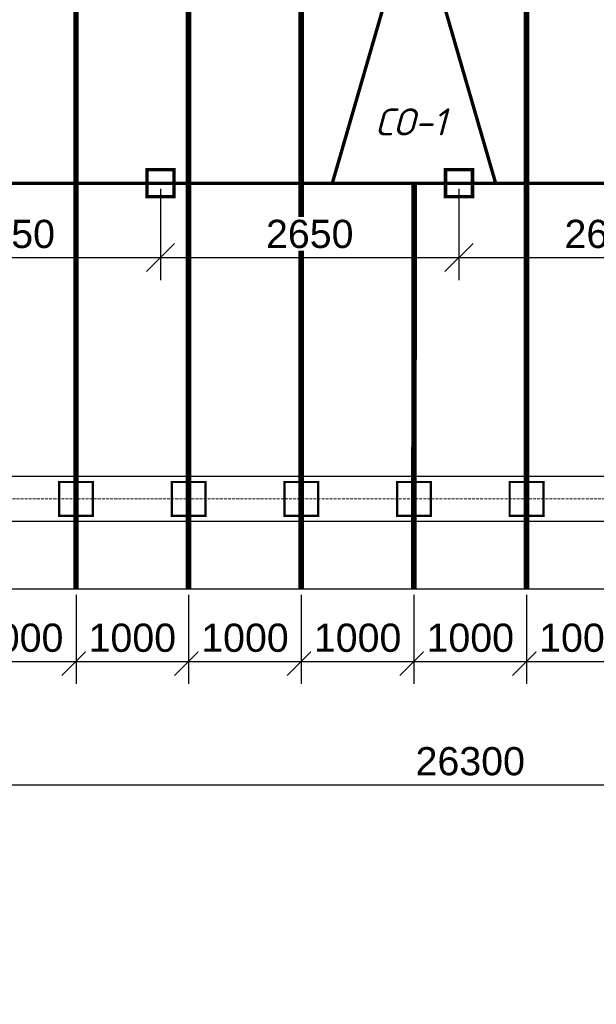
# Model space of a CAD drawing. Header units: millimetres. Extents: x 363306 to 7757304, y 1022887 to 1207196.
# Tile 685 of 1056: x 2369279 to 2374398, y 1065381 to 1074115. Entities that reach past the tile are written whole.
import ezdxf

# ---------------------------------------------------------------- set-up
doc = ezdxf.new("R2010")
doc.units = ezdxf.units.MM
doc.linetypes.add('ACAD_ISO10W100', pattern=[18, 12, -3, 0, -3])
doc.layers.add('0 @ 100', color=7, linetype='Continuous')
doc.layers.add('A3 pdf uchun', color=7, linetype='Continuous')
doc.layers.add('3 Стойка 150x150', color=94, linetype='Continuous', lineweight=30)
doc.styles.add('Arial Gyr', font='arial.ttf')
doc.styles.add('iso', font='isocpeur.TTF')
doc.styles.get("Standard").update_dxf_attribs({"font": 'isocpeui.ttf'})
doc.styles.add('ViTEXT', font='isocpeur.TTF')
doc.styles.add('ГОСТ 2.304', font='isocpeui.ttf')
doc.dimstyles.new('9580548', dxfattribs={"dimtxt": 250, "dimasz": 250, "dimexe": 200, "dimexo": 50, "dimgap": 80, "dimtad": 1, "dimtxsty": 'Arial Gyr', "dimblk": 'OBLIQUE', "dimcen": 2.5, "dimadec": 0, "dimazin": 0, "dimtfac": 1, "dimtmove": 0, "dimatfit": 1, "dimldrblk": 'OBLIQUE', "dimfxl": 0, "dimarcsym": 0})

# ---------------------------------------------------------------- blocks, each defined once
blk = doc.blocks.new('*U2058')
at = {"color": 5, "lineweight": 0, "const_width": 20}
blk.add_lwpolyline([(-150, 150), (150, 150), (150, -150), (-150, -150)], close=True, dxfattribs=at)
blk = doc.blocks.new('*U2059')
at = {"layer": 'A3 pdf uchun', "color": 0, "linetype": 'ByBlock', "lineweight": -2, "transparency": 16777216}
for p in [(9000, 0), (10000, 0), (11000, 0), (12000, 0), (13000, 0)]:
    blk.add_blockref('*U2058', p, dxfattribs=at)
blk = doc.blocks.new('_Oblique')
at = {"color": 0, "linetype": 'ByBlock', "lineweight": -2}
blk.add_line((-0.5, -0.5), (0.5, 0.5), dxfattribs=at)
blk = doc.blocks.new('*D2060')
at = {"color": 0, "lineweight": -2, "ltscale": 0.05, "transparency": 16777216}
for p, q in [((2359778.8, 1067631.7), (2359778.8, 1067128.5)), ((2386778.8, 1067631.7), (2386778.8, 1067128.5)), ((2359778.8, 1067328.5), (2386778.8, 1067328.5))]:
    blk.add_line(p, q, dxfattribs=at)
at = {"layer": 'Defpoints', "color": 0, "lineweight": 30, "ltscale": 0.05, "transparency": 16777216}
for p in [(2359778.8, 1067681.7), (2386778.8, 1067681.7, 0), (2386778.8, 1067328.5)]:
    blk.add_point(p, dxfattribs=at)
at = {"color": 0, "lineweight": -2, "ltscale": 0.05, "transparency": 16777216, "xscale": 250, "yscale": 250, "zscale": 250, "rotation": 180}
blk.add_blockref('_Oblique', (2359778.8, 1067328.5), dxfattribs=at)
at = {"color": 0, "lineweight": -2, "ltscale": 0.05, "transparency": 16777216, "xscale": 250, "yscale": 250, "zscale": 250}
blk.add_blockref('_Oblique', (2386778.8, 1067328.5), dxfattribs=at)
at = {"color": 0, "lineweight": 0, "ltscale": 0.05, "transparency": 16777216, "insert": (2373278.8, 1067536.3), "char_height": 250, "attachment_point": 5, "style": 'Arial Gyr', "bg_fill": 3, "box_fill_scale": 1.1, "bg_fill_color": 256, "bg_fill_true_color": 13158600, "bg_fill_transparency": 0}
blk.add_mtext('26300', dxfattribs=at)
blk = doc.blocks.new('*D2102')
at = {"color": 0, "lineweight": -2, "ltscale": 0.05, "transparency": 16777216}
for p, q in [((2368778.8, 1069014.7), (2368778.8, 1068223.6)), ((2369778.8, 1069014.7), (2369778.8, 1068223.6)), ((2368778.8, 1068423.6), (2369778.8, 1068423.6))]:
    blk.add_line(p, q, dxfattribs=at)
at = {"layer": 'Defpoints', "color": 0, "lineweight": 30, "ltscale": 0.05, "transparency": 16777216}
for p in [(2368778.8, 1069064.7), (2369778.8, 1069064.7), (2369778.8, 1068423.6)]:
    blk.add_point(p, dxfattribs=at)
at = {"color": 0, "lineweight": -2, "ltscale": 0.05, "transparency": 16777216, "xscale": 250, "yscale": 250, "zscale": 250, "rotation": 180}
blk.add_blockref('_Oblique', (2368778.8, 1068423.6), dxfattribs=at)
at = {"color": 0, "lineweight": -2, "ltscale": 0.05, "transparency": 16777216, "xscale": 250, "yscale": 250, "zscale": 250}
blk.add_blockref('_Oblique', (2369778.8, 1068423.6), dxfattribs=at)
at = {"color": 0, "lineweight": 0, "ltscale": 0.05, "transparency": 16777216, "insert": (2369278.8, 1068631.3), "char_height": 250, "attachment_point": 5, "style": 'Arial Gyr', "bg_fill": 3, "box_fill_scale": 1.1, "bg_fill_color": 256, "bg_fill_true_color": 13158600, "bg_fill_transparency": 0}
blk.add_mtext('1000', dxfattribs=at)
blk = doc.blocks.new('*D2103')
at = {"color": 0, "lineweight": -2, "ltscale": 0.05, "transparency": 16777216}
for p, q in [((2369778.8, 1069014.7), (2369778.8, 1068223.6)), ((2370778.8, 1069014.7), (2370778.8, 1068223.6)), ((2369778.8, 1068423.6), (2370778.8, 1068423.6))]:
    blk.add_line(p, q, dxfattribs=at)
at = {"layer": 'Defpoints', "color": 0, "lineweight": 30, "ltscale": 0.05, "transparency": 16777216}
for p in [(2369778.8, 1069064.7), (2370778.8, 1069064.7), (2370778.8, 1068423.6)]:
    blk.add_point(p, dxfattribs=at)
at = {"color": 0, "lineweight": -2, "ltscale": 0.05, "transparency": 16777216, "xscale": 250, "yscale": 250, "zscale": 250, "rotation": 180}
blk.add_blockref('_Oblique', (2369778.8, 1068423.6), dxfattribs=at)
at = {"color": 0, "lineweight": -2, "ltscale": 0.05, "transparency": 16777216, "xscale": 250, "yscale": 250, "zscale": 250}
blk.add_blockref('_Oblique', (2370778.8, 1068423.6), dxfattribs=at)
at = {"color": 0, "lineweight": 0, "ltscale": 0.05, "transparency": 16777216, "insert": (2370278.8, 1068631.3), "char_height": 250, "attachment_point": 5, "style": 'Arial Gyr', "bg_fill": 3, "box_fill_scale": 1.1, "bg_fill_color": 256, "bg_fill_true_color": 13158600, "bg_fill_transparency": 0}
blk.add_mtext('1000', dxfattribs=at)
blk = doc.blocks.new('*D2104')
at = {"color": 0, "lineweight": -2, "ltscale": 0.05, "transparency": 16777216}
for p, q in [((2370778.8, 1069014.7), (2370778.8, 1068223.6)), ((2371778.8, 1069014.7), (2371778.8, 1068223.6)), ((2370778.8, 1068423.6), (2371778.8, 1068423.6))]:
    blk.add_line(p, q, dxfattribs=at)
at = {"layer": 'Defpoints', "color": 0, "lineweight": 30, "ltscale": 0.05, "transparency": 16777216}
for p in [(2370778.8, 1069064.7), (2371778.8, 1069064.7), (2371778.8, 1068423.6)]:
    blk.add_point(p, dxfattribs=at)
at = {"color": 0, "lineweight": -2, "ltscale": 0.05, "transparency": 16777216, "xscale": 250, "yscale": 250, "zscale": 250, "rotation": 180}
blk.add_blockref('_Oblique', (2370778.8, 1068423.6), dxfattribs=at)
at = {"color": 0, "lineweight": -2, "ltscale": 0.05, "transparency": 16777216, "xscale": 250, "yscale": 250, "zscale": 250}
blk.add_blockref('_Oblique', (2371778.8, 1068423.6), dxfattribs=at)
at = {"color": 0, "lineweight": 0, "ltscale": 0.05, "transparency": 16777216, "insert": (2371278.8, 1068631.3), "char_height": 250, "attachment_point": 5, "style": 'Arial Gyr', "bg_fill": 3, "box_fill_scale": 1.1, "bg_fill_color": 256, "bg_fill_true_color": 13158600, "bg_fill_transparency": 0}
blk.add_mtext('1000', dxfattribs=at)
blk = doc.blocks.new('*D2105')
at = {"color": 0, "lineweight": -2, "ltscale": 0.05, "transparency": 16777216}
for p, q in [((2371778.8, 1069014.7), (2371778.8, 1068223.6)), ((2372778.8, 1069014.7), (2372778.8, 1068223.6)), ((2371778.8, 1068423.6), (2372778.8, 1068423.6))]:
    blk.add_line(p, q, dxfattribs=at)
at = {"layer": 'Defpoints', "color": 0, "lineweight": 30, "ltscale": 0.05, "transparency": 16777216}
for p in [(2371778.8, 1069064.7), (2372778.8, 1069064.7), (2372778.8, 1068423.6)]:
    blk.add_point(p, dxfattribs=at)
at = {"color": 0, "lineweight": -2, "ltscale": 0.05, "transparency": 16777216, "xscale": 250, "yscale": 250, "zscale": 250, "rotation": 180}
blk.add_blockref('_Oblique', (2371778.8, 1068423.6), dxfattribs=at)
at = {"color": 0, "lineweight": -2, "ltscale": 0.05, "transparency": 16777216, "xscale": 250, "yscale": 250, "zscale": 250}
blk.add_blockref('_Oblique', (2372778.8, 1068423.6), dxfattribs=at)
at = {"color": 0, "lineweight": 0, "ltscale": 0.05, "transparency": 16777216, "insert": (2372278.8, 1068631.3), "char_height": 250, "attachment_point": 5, "style": 'Arial Gyr', "bg_fill": 3, "box_fill_scale": 1.1, "bg_fill_color": 256, "bg_fill_true_color": 13158600, "bg_fill_transparency": 0}
blk.add_mtext('1000', dxfattribs=at)
blk = doc.blocks.new('*D2106')
at = {"color": 0, "lineweight": -2, "ltscale": 0.05, "transparency": 16777216}
for p, q in [((2372778.8, 1069014.7), (2372778.8, 1068223.6)), ((2373778.8, 1069014.7), (2373778.8, 1068223.6)), ((2372778.8, 1068423.6), (2373778.8, 1068423.6))]:
    blk.add_line(p, q, dxfattribs=at)
at = {"layer": 'Defpoints', "color": 0, "lineweight": 30, "ltscale": 0.05, "transparency": 16777216}
for p in [(2372778.8, 1069064.7), (2373778.8, 1069064.7), (2373778.8, 1068423.6)]:
    blk.add_point(p, dxfattribs=at)
at = {"color": 0, "lineweight": -2, "ltscale": 0.05, "transparency": 16777216, "xscale": 250, "yscale": 250, "zscale": 250, "rotation": 180}
blk.add_blockref('_Oblique', (2372778.8, 1068423.6), dxfattribs=at)
at = {"color": 0, "lineweight": -2, "ltscale": 0.05, "transparency": 16777216, "xscale": 250, "yscale": 250, "zscale": 250}
blk.add_blockref('_Oblique', (2373778.8, 1068423.6), dxfattribs=at)
at = {"color": 0, "lineweight": 0, "ltscale": 0.05, "transparency": 16777216, "insert": (2373278.8, 1068631.3), "char_height": 250, "attachment_point": 5, "style": 'Arial Gyr', "bg_fill": 3, "box_fill_scale": 1.1, "bg_fill_color": 256, "bg_fill_true_color": 13158600, "bg_fill_transparency": 0}
blk.add_mtext('1000', dxfattribs=at)
blk = doc.blocks.new('*D2107')
at = {"color": 0, "lineweight": -2, "ltscale": 0.05, "transparency": 16777216}
for p, q in [((2373778.8, 1069014.7), (2373778.8, 1068223.6)), ((2374778.8, 1069014.7), (2374778.8, 1068223.6)), ((2373778.8, 1068423.6), (2374778.8, 1068423.6))]:
    blk.add_line(p, q, dxfattribs=at)
at = {"layer": 'Defpoints', "color": 0, "lineweight": 30, "ltscale": 0.05, "transparency": 16777216}
for p in [(2373778.8, 1069064.7), (2374778.8, 1069064.7), (2374778.8, 1068423.6)]:
    blk.add_point(p, dxfattribs=at)
at = {"color": 0, "lineweight": -2, "ltscale": 0.05, "transparency": 16777216, "xscale": 250, "yscale": 250, "zscale": 250, "rotation": 180}
blk.add_blockref('_Oblique', (2373778.8, 1068423.6), dxfattribs=at)
at = {"color": 0, "lineweight": -2, "ltscale": 0.05, "transparency": 16777216, "xscale": 250, "yscale": 250, "zscale": 250}
blk.add_blockref('_Oblique', (2374778.8, 1068423.6), dxfattribs=at)
at = {"color": 0, "lineweight": 0, "ltscale": 0.05, "transparency": 16777216, "insert": (2374278.8, 1068631.3), "char_height": 250, "attachment_point": 5, "style": 'Arial Gyr', "bg_fill": 3, "box_fill_scale": 1.1, "bg_fill_color": 256, "bg_fill_true_color": 13158600, "bg_fill_transparency": 0}
blk.add_mtext('1000', dxfattribs=at)
blk = doc.blocks.new('*D2086')
at = {"color": 0, "lineweight": -2, "ltscale": 0.05, "transparency": 16777216}
for p, q in [((2367878.8, 1072614.7), (2367878.8, 1071805.7)), ((2370528.8, 1072614.7), (2370528.8, 1071805.7)), ((2367878.8, 1072005.7), (2370528.8, 1072005.7))]:
    blk.add_line(p, q, dxfattribs=at)
at = {"layer": 'Defpoints', "color": 0, "lineweight": 30, "ltscale": 0.05, "transparency": 16777216}
for p in [(2367878.8, 1072664.7), (2370528.8, 1072664.7), (2370528.8, 1072005.7)]:
    blk.add_point(p, dxfattribs=at)
at = {"color": 0, "lineweight": -2, "ltscale": 0.05, "transparency": 16777216, "xscale": 250, "yscale": 250, "zscale": 250, "rotation": 180}
blk.add_blockref('_Oblique', (2367878.8, 1072005.7), dxfattribs=at)
at = {"color": 0, "lineweight": -2, "ltscale": 0.05, "transparency": 16777216, "xscale": 250, "yscale": 250, "zscale": 250}
blk.add_blockref('_Oblique', (2370528.8, 1072005.7), dxfattribs=at)
at = {"color": 0, "lineweight": 0, "ltscale": 0.05, "transparency": 16777216, "insert": (2369203.8, 1072213.4), "char_height": 250, "attachment_point": 5, "style": 'Arial Gyr', "bg_fill": 3, "box_fill_scale": 1.1, "bg_fill_color": 256, "bg_fill_true_color": 13158600, "bg_fill_transparency": 0}
blk.add_mtext('2650', dxfattribs=at)
blk = doc.blocks.new('*D2087')
at = {"color": 0, "lineweight": -2, "ltscale": 0.05, "transparency": 16777216}
for p, q in [((2370528.8, 1072614.7), (2370528.8, 1071805.7)), ((2373178.8, 1072614.7), (2373178.8, 1071805.7)), ((2370528.8, 1072005.7), (2373178.8, 1072005.7))]:
    blk.add_line(p, q, dxfattribs=at)
at = {"layer": 'Defpoints', "color": 0, "lineweight": 30, "ltscale": 0.05, "transparency": 16777216}
for p in [(2370528.8, 1072664.7), (2373178.8, 1072664.7), (2373178.8, 1072005.7)]:
    blk.add_point(p, dxfattribs=at)
at = {"color": 0, "lineweight": -2, "ltscale": 0.05, "transparency": 16777216, "xscale": 250, "yscale": 250, "zscale": 250, "rotation": 180}
blk.add_blockref('_Oblique', (2370528.8, 1072005.7), dxfattribs=at)
at = {"color": 0, "lineweight": -2, "ltscale": 0.05, "transparency": 16777216, "xscale": 250, "yscale": 250, "zscale": 250}
blk.add_blockref('_Oblique', (2373178.8, 1072005.7), dxfattribs=at)
at = {"color": 0, "lineweight": 0, "ltscale": 0.05, "transparency": 16777216, "insert": (2371853.8, 1072213.4), "char_height": 250, "attachment_point": 5, "style": 'Arial Gyr', "bg_fill": 3, "box_fill_scale": 1.1, "bg_fill_color": 256, "bg_fill_true_color": 13158600, "bg_fill_transparency": 0}
blk.add_mtext('2650', dxfattribs=at)
blk = doc.blocks.new('*D2088')
at = {"color": 0, "lineweight": -2, "ltscale": 0.05, "transparency": 16777216}
for p, q in [((2373178.8, 1072614.7), (2373178.8, 1071805.7)), ((2375828.8, 1072614.7), (2375828.8, 1071805.7)), ((2373178.8, 1072005.7), (2375828.8, 1072005.7))]:
    blk.add_line(p, q, dxfattribs=at)
at = {"layer": 'Defpoints', "color": 0, "lineweight": 30, "ltscale": 0.05, "transparency": 16777216}
for p in [(2373178.8, 1072664.7), (2375828.8, 1072664.7), (2375828.8, 1072005.7)]:
    blk.add_point(p, dxfattribs=at)
at = {"color": 0, "lineweight": -2, "ltscale": 0.05, "transparency": 16777216, "xscale": 250, "yscale": 250, "zscale": 250, "rotation": 180}
blk.add_blockref('_Oblique', (2373178.8, 1072005.7), dxfattribs=at)
at = {"color": 0, "lineweight": -2, "ltscale": 0.05, "transparency": 16777216, "xscale": 250, "yscale": 250, "zscale": 250}
blk.add_blockref('_Oblique', (2375828.8, 1072005.7), dxfattribs=at)
at = {"color": 0, "lineweight": 0, "ltscale": 0.05, "transparency": 16777216, "insert": (2374503.8, 1072213.4), "char_height": 250, "attachment_point": 5, "style": 'Arial Gyr', "bg_fill": 3, "box_fill_scale": 1.1, "bg_fill_color": 256, "bg_fill_true_color": 13158600, "bg_fill_transparency": 0}
blk.add_mtext('2650', dxfattribs=at)

msp = doc.modelspace()

# ---------------------------------------------------------------- linework, layer by layer
at = {"color": 252, "ltscale": 800}
for p, q in [((2386578.794, 1070064.671, 0), (2359978.794, 1070064.671, 0)), ((2386978.794, 1069664.671, 0), (2359578.794, 1069664.671, 0))]:
    msp.add_line(p, q, dxfattribs=at)
at = {"color": 251, "linetype": 'ACAD_ISO10W100', "lineweight": 9, "ltscale": 2, "true_color": 0x636466}
msp.add_line((2356039.626, 1069864.671, 0), (2386778.794, 1069864.671, 0), dxfattribs=at)
at = {"ltscale": 100}
msp.add_line((2387578.794, 1069064.671, 0), (2358978.794, 1069064.671, 0), dxfattribs=at)
at = {"color": 18, "lineweight": 0, "true_color": 0x000000, "const_width": 30, "elevation": 0}
msp.add_lwpolyline([(2362578.794, 1072664.671), (2383978.794, 1072664.671), (2383978.794, 1082664.671), (2362578.794, 1082664.671)], close=True, dxfattribs=at)
at = {"color": 116, "lineweight": 0, "true_color": 0x136734, "const_width": 50, "elevation": 0}
for points in [[(2369778.794, 1077664.671), (2369778.794, 1069064.671)], [(2370778.794, 1077664.671), (2370778.794, 1069064.671)], [(2371778.794, 1077664.671), (2371778.794, 1069064.671)], [(2373778.794, 1077664.671), (2373778.794, 1069064.671)], [(2372780.097, 1072664.671), (2372778.676, 1069064.671)]]:
    msp.add_lwpolyline(points, dxfattribs=at)
at = {"color": 177, "lineweight": 0, "true_color": 0x293189, "const_width": 30, "elevation": 0}
msp.add_lwpolyline([(2372778.794, 1075164.671), (2372054.132, 1072664.671), (2373504.132, 1072664.671), (2372778.794, 1075164.671)], dxfattribs=at)
at = {"layer": '3 Стойка 150x150', "color": 244, "lineweight": 35, "true_color": 0x991b1e, "const_width": 30, "elevation": 0}
for points in [[(2370408.794, 1072544.671), (2370648.794, 1072544.671), (2370648.794, 1072784.671), (2370408.794, 1072784.671)], [(2373058.794, 1072544.671), (2373298.794, 1072544.671), (2373298.794, 1072784.671), (2373058.794, 1072784.671)]]:
    msp.add_lwpolyline(points, close=True, dxfattribs=at)

# ---------------------------------------------------------------- block references
at = {"layer": 'A3 pdf uchun', "color": 18, "lineweight": 30, "true_color": 0x000000}
msp.add_blockref('*U2059', (2360778.794, 1069864.671, 0), dxfattribs=at)

# ---------------------------------------------------------------- texts
at = {"color": 7, "linetype": 'Continuous', "lineweight": -3, "insert": (2337050.522, 1083049.577, 0), "char_height": 250, "width": 12330.66749, "attachment_point": 1, "style": 'ViTEXT'}
msp.add_mtext('{\\fISOCPEUR|b1|i1|c204|p34;\\C256;\\c0;       \\A1;\\H1.17391x;Состав кровли.\\A0;\\P\\pi-511.11,l511.11,t255.555;\\fISOCPEUR|b0|i1|c204|p34;\\H0.92593x;1.^I Металлические профилированные листы с полимерными покрытиями с обеих сторон по деревянным конструкциям (РСТУз 24045-94) Н35-1000-0,50 мм.\\fISOCPEUR|b1|i1|c204|p34;\\P\\pi0,l0,tz;\\fISOCPEUR|b0|i1|c204|p34;2. Цемента песчаное стяжка, толщиной 50мм, (приложения 1, пункт 71, КМК 2.01.04-2018), aрмированная сетка Ø3 АСК ( АБК ) шаг 150 х 150 мм. с устройством дефор. швов с шаг 6,0 х 6,0 м (с заполнением д.ш. герметиком).\\P3. Гидроизоляционная мембрана из профиллированная полиэтиленовая рулонная толщиной 0,45мм -1 слоя.\\P4. Утеплитель - минераловатные плиты рулонные TC 040, толщиной 100мм.\\P5. Полиэтиленовая пленка, толщиной 2 мм.\\P6. Сборная железобетонная плита покрытия - 220 мм}', dxfattribs=at)
at = {"color": 0, "lineweight": -2, "ltscale": 5, "insert": (1348958.4, 1070865.149), "char_height": 300, "width": 17773.54363, "attachment_point": 1, "style": 'iso'}
msp.add_mtext('\\pi7162.827;{\\fISOCPEUR|b0|i1|c204|p34;Примечание:\\P\\pi0;1. \\C256;Данный лист читать совместно с листами\\C0; КP- \\P2. Горизонтальные сетки СГ-1, СГ-2, СГ-3  устраиваются по длине в стенах и в перегородках, через каждый 600 мм расстояние по высоте.\\P\\C256;3. Стены  выполнить из газоблока изготавливается автоклавным методом D600/\\PКладку выполнить с применением однорядной перевязки\\P5.Контроль качества материалов и работ выполнять согласно указаниям \\PКМК 2.01.03-19, КМК 3.03.01-98 и ППР.\\P6. Все внутренние дверные отверстие монтажировать на отм. +2,100.\\P7. Прочность клеевого состава или раствора должна обеспечить величину нормального сцепления не менее 1,2 кгс/см².}', dxfattribs=at)
at = {"insert": (2316932.162, 1068179.989, 0), "char_height": 260, "width": 4079.59155, "attachment_point": 4}
msp.add_mtext('\\pi388.99274;Водосточная труба\\P\\pi976.94729;150 х 100 мм. ', dxfattribs=at)
at = {"layer": '0 @ 100', "color": 7, "insert": (761996.908, 1075986.433), "char_height": 318.940213, "width": 19697.5359, "attachment_point": 4, "style": 'ГОСТ 2.304'}
msp.add_mtext('\\pi5457.36288;{\\fISOCPEUR|b1|i1|c204|p34;Характеристика участка строительства:\\P\\pi0;\\P}Расчетная зимняя температура воздух 15 °С.\\PСкоростной напор ветра   - 38кг/м2.\\PВес снегового покрова    - 50кг/м2.\\PКлассификация зданий по функциональной пожарной опасности - Ф 4.1 \\PКоэффициент надежности по назначению - 0.95\\P\\P^IПроектом разработано подъёмник для мало мобильных граждан населения грузоподъемностью 250 кг. скоростью 0,25 см/с. Двери шахт подъёмника противопожарные с пределом огнестойкости El 30. Подъёмники оборудованы кабинами габаритами 1500х1500 мм, ширина дверей кабины обеспечивает проезд инвалидной коляски. Для экстренных случаев подъёмник оснащен дополнительным аккумулятором и механическим спуском для безопасного спуска пассажира в нулевую отметку. Так же в дверях подъёмника установлены замки датчики которые открываются с ключевыми картами, чтобы открыть двери подъёмника.\\P^IС внешней и внутренней стороны наружных стен предусмотрено обшивка из аквапанелей толщиной 12,5мм с утеплением из минераловатной ваты на кварцевой основе, А =0,040 Вт/мС, толщиной 100мм. (по теплотехническому расчету). Наружная отделка из органическое стекло.\\P^IПодрядчик обязан предоставить заказчику сертификаты соответствия и пожарной безопасности на фасадную систему и все применяемые в данной системе материалы и изделия.\\PКонструкции, изделия и материалы применены по действующим стандартам, ТУ, сертификатам. На путях эвакуации используются отделочные материалы, соответствующие требованиям п. 5.25 ШНК 2.01.02-04.\\PОтделка стен с внутренней стороны окраска водоэмульсионными красками светлых тонов. Во внутренней и наружной отделке использованы современные отделочные материалы используемые на территории Республики Узбекистан.\\P^IКрыша - скатная из металлических профилированных листов с полимерными покрытиями с обеих сторон толщ.0,55мм по металлическим конструкциям.\\P^IПо периметру наружных стен устраивается бетонная отмостка. Бетон кл.В 7,5 шириной 1000 мм, толщиной 50 мм по гравийному основанию толщиной 100 мм -150 мм.\\P^IВсе строительно-монтажные работы вести согласно указаний соответствующих строительных норм и проекта производства работ (П.П.Р.) на основании ШНК 3.01.01 - 03 и КМК 3.01.02 - 00.', dxfattribs=at)
at = {"layer": 'A3 pdf uchun', "color": 18, "lineweight": 30, "true_color": 0x000000, "insert": (2372434.26, 1073328.433, 0), "char_height": 240, "width": 867.907, "attachment_point": 1}
msp.add_mtext('СО-1', dxfattribs=at)

# ---------------------------------------------------------------- next in the draw order: dimensions: what is measured, and where the dimension line sits
at = {"color": 18, "lineweight": 0, "ltscale": 0.05, "true_color": 0x000000}
for base, p1, p2, override, picture, middle in [((2370528.794, 1072005.748, 0), (2367878.794, 1072664.671, 0), (2370528.794, 1072664.671, 0), {"dimdec": 0, "dimtdec": 0, "dimfxl": 10, "dimtfill": 1, "dimarcsym": 2}, '*D2086', (2369203.794, 1072213.392, 0)), ((2369778.794, 1068423.633, 0), (2368778.794, 1069064.671, 0), (2369778.794, 1069064.671, 0), {"dimdec": 0, "dimtdec": 0, "dimtmove": 1, "dimfxl": 10, "dimtfill": 1, "dimarcsym": 2}, '*D2102', (2369278.794, 1068631.276, 0))]:
    dim = msp.add_linear_dim(base=base, p1=p1, p2=p2, dimstyle='9580548', override=override, dxfattribs=at)
    dim.commit()
    dim.dimension.update_dxf_attribs({"geometry": picture, "text_midpoint": middle})
dim = msp.add_linear_dim(base=(2386778.794, 1067328.536, 0), p1=(2359778.794, 1067681.734, 0), p2=(2386778.794, 1067681.734, 0), text='26300', dimstyle='9580548', override={"dimdec": 0, "dimtdec": 0, "dimfxl": 10, "dimtfill": 1, "dimarcsym": 2}, dxfattribs=at)
dim.commit()
dim.dimension.update_dxf_attribs({"geometry": '*D2060', "text_midpoint": (2373278.794, 1067536.265, 0)})

# ---------------------------------------------------------------- next in the draw order: dimensions: what is measured, and where the dimension line sits
for base, p1, p2, override, picture, middle in [((2373178.794, 1072005.748, 0), (2370528.794, 1072664.671, 0), (2373178.794, 1072664.671, 0), {"dimdec": 0, "dimtdec": 0, "dimfxl": 10, "dimtfill": 1, "dimarcsym": 2}, '*D2087', (2371853.794, 1072213.392, 0)), ((2370778.794, 1068423.633, 0), (2369778.794, 1069064.671, 0), (2370778.794, 1069064.671, 0), {"dimdec": 0, "dimtdec": 0, "dimtmove": 1, "dimfxl": 10, "dimtfill": 1, "dimarcsym": 2}, '*D2103', (2370278.794, 1068631.276, 0))]:
    dim = msp.add_linear_dim(base=base, p1=p1, p2=p2, dimstyle='9580548', override=override, dxfattribs=at)
    dim.commit()
    dim.dimension.update_dxf_attribs({"geometry": picture, "text_midpoint": middle})

# ---------------------------------------------------------------- next in the draw order: dimensions: what is measured, and where the dimension line sits
for base, p1, p2, override, picture, middle in [((2375828.794, 1072005.748, 0), (2373178.794, 1072664.671, 0), (2375828.794, 1072664.671, 0), {"dimdec": 0, "dimtdec": 0, "dimfxl": 10, "dimtfill": 1, "dimarcsym": 2}, '*D2088', (2374503.794, 1072213.392, 0)), ((2371778.794, 1068423.633, 0), (2370778.794, 1069064.671, 0), (2371778.794, 1069064.671, 0), {"dimdec": 0, "dimtdec": 0, "dimtmove": 1, "dimfxl": 10, "dimtfill": 1, "dimarcsym": 2}, '*D2104', (2371278.794, 1068631.276, 0))]:
    dim = msp.add_linear_dim(base=base, p1=p1, p2=p2, dimstyle='9580548', override=override, dxfattribs=at)
    dim.commit()
    dim.dimension.update_dxf_attribs({"geometry": picture, "text_midpoint": middle})

# ---------------------------------------------------------------- next in the draw order: dimensions: what is measured, and where the dimension line sits
dim = msp.add_linear_dim(base=(2372778.794, 1068423.633, 0), p1=(2371778.794, 1069064.671, 0), p2=(2372778.794, 1069064.671, 0), dimstyle='9580548', override={"dimdec": 0, "dimtdec": 0, "dimtmove": 1, "dimfxl": 10, "dimtfill": 1, "dimarcsym": 2}, dxfattribs=at)
dim.commit()
dim.dimension.update_dxf_attribs({"geometry": '*D2105', "text_midpoint": (2372278.794, 1068631.276, 0)})

# ---------------------------------------------------------------- next in the draw order: dimensions: what is measured, and where the dimension line sits
dim = msp.add_linear_dim(base=(2373778.794, 1068423.633, 0), p1=(2372778.794, 1069064.671, 0), p2=(2373778.794, 1069064.671, 0), dimstyle='9580548', override={"dimdec": 0, "dimtdec": 0, "dimtmove": 1, "dimfxl": 10, "dimtfill": 1, "dimarcsym": 2}, dxfattribs=at)
dim.commit()
dim.dimension.update_dxf_attribs({"geometry": '*D2106', "text_midpoint": (2373278.794, 1068631.276, 0)})

# ---------------------------------------------------------------- next in the draw order: dimensions: what is measured, and where the dimension line sits
dim = msp.add_linear_dim(base=(2374778.794, 1068423.633, 0), p1=(2373778.794, 1069064.671, 0), p2=(2374778.794, 1069064.671, 0), dimstyle='9580548', override={"dimdec": 0, "dimtdec": 0, "dimtmove": 1, "dimfxl": 10, "dimtfill": 1, "dimarcsym": 2}, dxfattribs=at)
dim.commit()
dim.dimension.update_dxf_attribs({"geometry": '*D2107', "text_midpoint": (2374278.794, 1068631.276, 0)})

doc.saveas('drawing.dxf')
